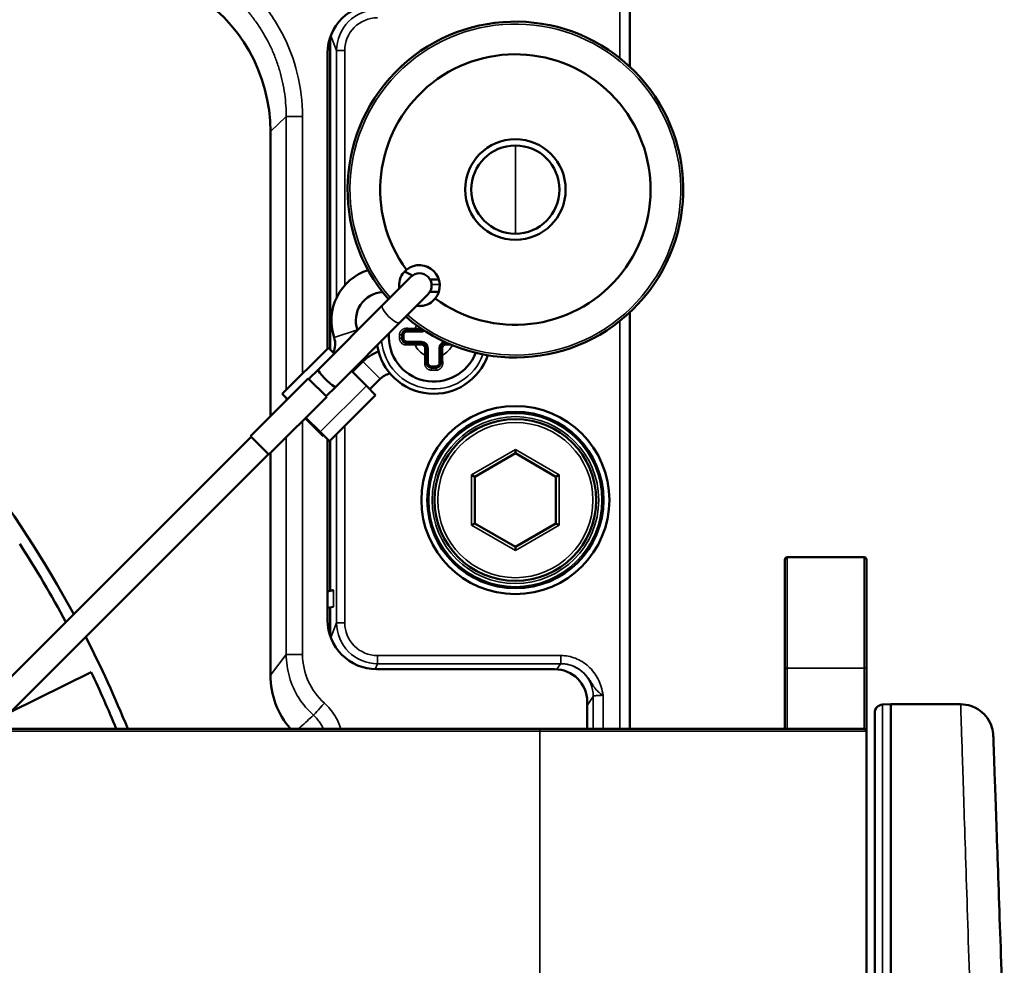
# Model space of a CAD drawing. Header units: millimetres. Extents: x 50 to 3176, y 50 to 2109.
# Tile 679 of 817: x 2519 to 2580, y 1074 to 1132. Entities that reach past the tile are written whole.
import ezdxf

# ---------------------------------------------------------------- set-up
doc = ezdxf.new("R2010")
doc.units = ezdxf.units.MM
doc.header["$LTSCALE"] = 10
for name, color, linetype, lineweight in [('Dimension (ISO)', 7, 'Continuous', 25), ('Visible (ISO)', 7, 'Continuous', 50), ('Visible Narrow (ISO)', 7, 'Continuous', 35)]:
    doc.layers.add(name, color=color, linetype=linetype, lineweight=lineweight)
doc.styles.add('Note Text (ANSI)', font='tahoma.ttf')
doc.dimstyles.new('Default (ISO)', dxfattribs={"dimscale": 10, "dimtxt": 1, "dimasz": 2.5, "dimexe": 3.175, "dimexo": 0, "dimgap": 0.762, "dimtad": 1, "dimrnd": 1e-08, "dimzin": 0, "dimdsep": 46, "dimtxsty": 'Note Text (ANSI)', "dimcen": 0.09, "dimdle": 10, "dimclrd": 1, "dimclre": 1, "dimclrt": 1, "dimazin": 0, "dimtfac": 3.5052, "dimtmove": 0, "dimatfit": 3, "dimfxl": 1, "dimtolj": 1, "dimtzin": 0, "dimlwd": -1, "dimlwe": -1, "dimarcsym": 0})

# ---------------------------------------------------------------- blocks, each defined once
blk = doc.blocks.new('*D13')
at = {"layer": 'Defpoints', "color": 0, "transparency": 16777216}
for p in [(2370.247, 1067.721), (2363.375, 1056.686)]:
    blk.add_point(p, dxfattribs=at)
at = {"layer": 'Dimension (ISO)', "color": 1, "transparency": 16777216}
for p, q in [((2383.462, 1088.942), (2521.218, 1310.149)), ((2363.375, 1056.686), (2370.247, 1067.721)), ((2350.159, 1035.464), (2336.944, 1014.243))]:
    blk.add_line(p, q, dxfattribs=at)
for points in [[(2379.925, 1091.145), (2386.999, 1086.74), (2370.247, 1067.721)], [(2346.622, 1037.667), (2353.696, 1033.262), (2363.375, 1056.686)]]:
    blk.add_solid(points, dxfattribs=at)
at = {"layer": 'Dimension (ISO)', "color": 1, "transparency": 16777216, "insert": (2422.55, 1190.872), "char_height": 10, "attachment_point": 1, "rotation": 58.08753, "style": 'Note Text (ANSI)'}
blk.add_mtext('\\A1;∅13.00 mm [∅0.512 in]', dxfattribs=at)

msp = doc.modelspace()

# ---------------------------------------------------------------- linework, layer by layer
at = {"layer": 'Visible (ISO)'}
for p, q in [((2556.8108, 1142.2033), (2556.8108, 1128.727)), ((2538.4716, 1130.5222), (2538.4716, 1111.4136)), ((2538.3108, 1111.4713), (2538.3108, 1129.5533)), ((2534.8108, 1124.7523), (2534.8108, 1107.3349)), ((2543.4044, 1115.8578), (2541.6749, 1114.1283)), ((2542.7356, 1113.0677), (2544.465, 1114.7971)), ((2537.7475, 1110.2009), (2541.6749, 1114.1283)), ((2556.8108, 1113.68), (2556.8108, 1088.2033)), ((2538.8082, 1109.1403), (2542.7356, 1113.0677)), ((2543.6651, 1112.6035), (2543.1708, 1112.6035)), ((2544.0708, 1112.6035), (2543.6651, 1112.6035)), ((2542.8708, 1112.2035), (2542.8708, 1112.3035)), ((2542.8708, 1112.1035), (2542.8708, 1112.2035)), ((2543.1708, 1111.8035), (2543.6651, 1111.8035)), ((2543.6651, 1111.8035), (2544.0708, 1111.8035)), ((2545.5508, 1111.8035), (2545.6582, 1111.8035)), ((2535.5339, 1108.6944), (2538.3623, 1111.5228)), ((2538.3623, 1111.5228), (2538.7159, 1111.1693)), ((2544.3708, 1111.5035), (2544.3708, 1111.0762)), ((2545.2508, 1111.0762), (2545.2508, 1111.5035)), ((2540.4672, 1110.672), (2539.8402, 1110.045)), ((2544.3708, 1111.0762), (2544.3708, 1110.6035)), ((2545.2508, 1110.6035), (2545.2508, 1111.0762)), ((2537.1602, 1109.6136), (2537.7475, 1110.2009)), ((2539.7765, 1110.1086), (2540.6887, 1109.1964)), ((2544.9508, 1110.3035), (2544.6708, 1110.3035)), ((2533.5893, 1106.1135), (2537.1249, 1109.649)), ((2537.1249, 1109.649), (2538.2562, 1108.5176)), ((2541.5278, 1109.6113), (2540.9008, 1108.9843)), ((2538.2209, 1108.553), (2538.8082, 1109.1403)), ((2540.6887, 1109.1964), (2541.2544, 1108.6308)), ((2538.2562, 1108.5176), (2534.7207, 1104.9821)), ((2535.8521, 1108.3762), (2535.5339, 1108.6944)), ((2541.2544, 1108.6308), (2538.426, 1105.8023)), ((2537.0117, 1107.2165), (2536.9764, 1107.1812)), ((2538.037, 1106.1205), (2536.9764, 1107.1812)), ((2537.8603, 1106.368), (2536.9835, 1107.2448)), ((2538.426, 1105.8023), (2537.8603, 1106.368)), ((2515.7499, 1088.2033), (2533.6247, 1106.0781)), ((2534.7207, 1104.9821), (2533.5893, 1106.1135)), ((2538.0724, 1106.1559), (2538.037, 1106.1205)), ((2538.3108, 1094.853), (2538.3108, 1105.9175)), ((2538.4716, 1105.8479), (2538.4716, 1096.6517)), ((2549.8108, 1105.2944), (2549.8108, 1105.0635)), ((2517.8712, 1088.2033), (2534.6854, 1105.0174)), ((2534.8108, 1105.0721), (2534.8108, 1091.4842)), ((2549.8108, 1105.0635), (2547.3339, 1103.6335)), ((2552.2876, 1103.6335), (2549.8108, 1105.0635)), ((2547.1339, 1103.749), (2547.3339, 1103.6335)), ((2547.3339, 1103.6335), (2547.3339, 1100.7735)), ((2552.4876, 1103.749), (2552.2876, 1103.6335)), ((2552.2876, 1100.7735), (2552.2876, 1103.6335)), ((2547.1339, 1100.658), (2547.3339, 1100.7735)), ((2547.3339, 1100.7735), (2549.8108, 1099.3435)), ((2549.8108, 1099.3435), (2552.2876, 1100.7735)), ((2552.4876, 1100.658), (2552.2876, 1100.7735)), ((2549.8108, 1099.1126), (2549.8108, 1099.3435)), ((2566.3108, 1091.798), (2566.3108, 1098.5533)), ((2566.4608, 1098.7033), (2571.1608, 1098.7033)), ((2571.3108, 1098.5533), (2571.3108, 1091.798)), ((2538.6676, 1096.6862), (2538.6371, 1096.6808)), ((2538.6676, 1095.6708), (2538.3108, 1095.6079)), ((2538.4716, 1095.6362), (2538.4716, 1093.884)), ((2523.8362, 1091.6758), (2518.9188, 1089.2508)), ((2552.2108, 1091.8533), (2541.3103, 1091.8533)), ((2566.3108, 1091.798), (2566.3108, 1088.2033)), ((2571.3108, 1088.0533), (2571.3108, 1091.798)), ((2537.1974, 1090.9808), (2537.1974, 1090.9809)), ((2554.2108, 1089.853), (2554.2108, 1088.2033)), ((2572.2933, 1089.6852), (2572.8108, 1089.7033)), ((2572.8108, 1034.7033), (2572.8108, 1089.7033)), ((2572.8108, 1089.7033), (2577.0758, 1089.7033)), ((2571.8108, 1035.221), (2571.8108, 1089.1855)), ((2182.3108, 1088.2033), (2551.3108, 1088.2033)), ((2551.3108, 1088.2033), (2571.1608, 1088.2033)), ((2571.3108, 1088.0533), (2571.3108, 1036.3533))]:
    msp.add_line(p, q, dxfattribs=at)
for centre, radius in [((2549.8108, 1121.2035), 3.0787), ((2549.8108, 1102.2035), 5.7547), ((2549.8108, 1102.2035), 5.3986), ((2549.8108, 1102.2035), 4.95)]:
    msp.add_circle(centre, radius, dxfattribs=at)
for centre, radius, start, end in [((2549.8108, 1121.2035), 10.2764, 229.185342, 220.814658), ((2549.8108, 1121.2035), 8.277, 233.640837, 216.359163), ((2461.8108, 1062.2033), 69.3237, 28.442289, 65.254072), ((2549.8108, 1121.2035), 2.6991, 90, 270), ((2549.8108, 1121.2035), 2.6991, 270, 90), ((2541.7918, 1113.1845), 3.25, 107.911072, 198.6122), ((2541.7918, 1113.1845), 3.25, 58.121888, 67.612803), ((2543.9347, 1115.3275), 1.25, 320.828723, 129.171277), ((2543.9347, 1115.3275), 0.75, 315, 135), ((2544.8108, 1112.2035), 3.5, 84.744746, 93.654307), ((2541.7918, 1113.1845), 1.75, 93.948489, 198.6122), ((2544.8108, 1112.2035), 2.75, 83.505998, 94.832103), ((2537.5271, 1111.7483), 2.75, 17.964308, 18.6122), ((2544.8108, 1112.2035), 2.75, 175.905407, 339.025264), ((2544.0708, 1112.9035), 0.3, 270, 287.953292), ((2537.5271, 1111.7483), 1.25, 335.175881, 18.6122), ((2544.0708, 1111.5035), 0.3, 0, 90), ((2545.5508, 1111.5035), 0.3, 90, 180), ((2542.4117, 1108.7274), 2.75, 110.90712, 135), ((2544.8108, 1112.2035), 3.5, 188.57028, 341.05177), ((2544.8108, 1112.2035), 2, 258.37228, 258.37909), ((2542.4117, 1108.7274), 1.25, 102.758792, 135), ((2461.8108, 1062.2033), 68.6715, 28.280446, 32.915625), ((2566.4608, 1098.5533), 0.15, 90, 180), ((2571.1608, 1098.5533), 0.15, 0, 90), ((2461.8108, 1062.2033), 69.3237, 22.027534, 27.144431), ((2461.8108, 1062.2033), 68.6715, 22.247853, 25.415625), ((2572.3108, 1089.1855), 0.5, 92, 180), ((2571.1608, 1088.0533), 0.15, 0, 90)]:
    msp.add_arc(centre, radius, start, end, dxfattribs=at)
for centre, major_axis, ratio, start_param, end_param in [((2524.8073, 1124.7478), (7.2839, 6.8602), 0.9993537, 5.5278569, 6.5591564), ((2541.3111, 1129.5533), (-3.0003, 0), 0.9998963, 4.712389, 6.2831853), ((2522.1883, 1120.5808), (10.6195, 10.6195), 0.9987828, 5.9550009, 5.9550735), ((2538.2779, 1109.6706), (-0.5303, 0.5303), 0.1526109, 0, 3.1415927), ((2541.3111, 1094.8537), (-1.9096, -2.3147), 0.9997441, 5.4022988, 6.9728438), ((2539.8125, 1091.4893), (-3.0261, -3.987), 0.9990633, 5.3623652, 6.0776544), ((2552.2108, 1089.853), (0, 2.0003), 0.9998477, 4.712389, 6.2831853)]:
    msp.add_ellipse(centre, major_axis=major_axis, ratio=ratio, start_param=start_param, end_param=end_param, dxfattribs=at)
for points, knots in [([(2542.6977, 1115.1507), (2542.6846, 1115.2423), (2542.6816, 1115.3339), (2542.7014, 1115.5959), (2542.7539, 1115.7761), (2542.9205, 1116.0755), (2543.0266, 1116.1995), (2543.1452, 1116.2965)], [0.63382212, 0.63382212, 0.63382212, 0.63382212, 0.66069161, 0.66069161, 0.71395859, 0.71395859, 0.76089587, 0.76089587, 0.76089587, 0.76089587]), ([(2544.9038, 1114.5379), (2544.8067, 1114.4193), (2544.6828, 1114.3132), (2544.3833, 1114.1466), (2544.2031, 1114.0942), (2543.9412, 1114.0744), (2543.8495, 1114.0774), (2543.758, 1114.0904)], [0.35163124, 0.35163124, 0.35163124, 0.35163124, 0.39856852, 0.39856852, 0.45183549, 0.45183549, 0.47870499, 0.47870499, 0.47870499, 0.47870499]), ([(2543.1708, 1112.6035), (2543.1541, 1112.6035), (2543.1376, 1112.6021), (2543.1099, 1112.5975), (2543.0986, 1112.5949), (2543.0771, 1112.5887), (2543.067, 1112.5852), (2543.0416, 1112.5748), (2543.0266, 1112.5671), (2543.0078, 1112.5555), (2543.0033, 1112.5525), (2542.986, 1112.5404), (2542.974, 1112.5305), (2542.9586, 1112.5157), (2542.9546, 1112.5116), (2542.9505, 1112.5072), (2542.9503, 1112.507), (2542.9388, 1112.4945), (2542.9285, 1112.4812), (2542.9172, 1112.4639), (2542.9151, 1112.4606), (2542.9104, 1112.4526), (2542.9078, 1112.448), (2542.9002, 1112.4335), (2542.8955, 1112.4234), (2542.8902, 1112.4099), (2542.889, 1112.4066), (2542.8842, 1112.393), (2542.8812, 1112.3826), (2542.8768, 1112.3639), (2542.8752, 1112.3556), (2542.8724, 1112.3365), (2542.8714, 1112.3258), (2542.8708, 1112.3113), (2542.8708, 1112.3074), (2542.8708, 1112.3035)], [0, 0, 0, 0, 0.0969618, 0.0969618, 0.16666667, 0.16666667, 0.23110821, 0.23110821, 0.33333333, 0.33333333, 0.36676541, 0.36676541, 0.46344494, 0.46344494, 0.5, 0.5, 0.50124004, 0.50124004, 0.60754809, 0.60754809, 0.63286464, 0.63286464, 0.66666667, 0.66666667, 0.73845352, 0.73845352, 0.76111956, 0.76111956, 0.83333333, 0.83333333, 0.8921766, 0.8921766, 0.97062357, 0.97062357, 0.99999841, 0.99999841, 0.99999841, 0.99999841]), ([(2542.8708, 1112.1035), (2542.8708, 1112.0928), (2542.8713, 1112.0819), (2542.8728, 1112.0688), (2542.873, 1112.0668), (2542.8746, 1112.0547), (2542.8764, 1112.0447), (2542.8809, 1112.0259), (2542.8833, 1112.0172), (2542.8897, 1111.998), (2542.8939, 1111.9875), (2542.9008, 1111.9727), (2542.903, 1111.9682), (2542.907, 1111.9606), (2542.9087, 1111.9575), (2542.9186, 1111.9402), (2542.9279, 1111.9267), (2542.941, 1111.9106), (2542.9438, 1111.9073), (2542.9477, 1111.9028), (2542.9489, 1111.9015), (2542.9606, 1111.8888), (2542.9721, 1111.8782), (2542.9877, 1111.8658), (2542.991, 1111.8633), (2542.9999, 1111.8568), (2543.0057, 1111.8529), (2543.0244, 1111.8412), (2543.038, 1111.8341), (2543.0633, 1111.8232), (2543.0747, 1111.819), (2543.0962, 1111.8127), (2543.1061, 1111.8104), (2543.1316, 1111.8057), (2543.1474, 1111.804), (2543.1659, 1111.8035), (2543.1683, 1111.8035), (2543.1708, 1111.8035)], [0, 0, 0, 0, 0.0802283, 0.0802283, 0.09493152, 0.09493152, 0.16666667, 0.16666667, 0.22706983, 0.22706983, 0.30080222, 0.30080222, 0.33333333, 0.33333333, 0.35623283, 0.35623283, 0.4617917, 0.4617917, 0.48871995, 0.48871995, 0.5, 0.5, 0.59813712, 0.59813712, 0.62396851, 0.62396851, 0.66666667, 0.66666667, 0.76001583, 0.76001583, 0.83333333, 0.83333333, 0.89378534, 0.89378534, 0.98616672, 0.98616672, 1, 1, 1, 1]), ([(2544.6708, 1110.3035), (2544.6563, 1110.3035), (2544.6418, 1110.3046), (2544.6131, 1110.3087), (2544.5989, 1110.3119), (2544.5735, 1110.3195), (2544.5622, 1110.3236), (2544.535, 1110.3354), (2544.5195, 1110.3439), (2544.4901, 1110.3633), (2544.4763, 1110.3744), (2544.4605, 1110.3895), (2544.4573, 1110.3926), (2544.439, 1110.4117), (2544.4257, 1110.4291), (2544.4058, 1110.4618), (2544.3984, 1110.4766), (2544.3833, 1110.5143), (2544.3771, 1110.5378), (2544.3717, 1110.5756), (2544.3708, 1110.5895), (2544.3708, 1110.6035)], [0.00000351, 0.00000351, 0.00000351, 0.00000351, 0.08809174, 0.08809174, 0.17635221, 0.17635221, 0.25, 0.25, 0.35974808, 0.35974808, 0.47154081, 0.47154081, 0.5, 0.5, 0.64161261, 0.64161261, 0.75, 0.75, 0.90873527, 0.90873527, 1, 1, 1, 1]), ([(2545.2508, 1110.6035), (2545.2508, 1110.5797), (2545.2479, 1110.556), (2545.239, 1110.519), (2545.2346, 1110.5053), (2545.2206, 1110.4704), (2545.2095, 1110.4498), (2545.1874, 1110.4184), (2545.1778, 1110.4068), (2545.1552, 1110.3833), (2545.142, 1110.3717), (2545.1137, 1110.351), (2545.0987, 1110.3419), (2545.0787, 1110.3321), (2545.0745, 1110.3302), (2545.0571, 1110.3226), (2545.0434, 1110.3178), (2545.0155, 1110.3102), (2545.0012, 1110.3074), (2544.9748, 1110.3042), (2544.9628, 1110.3035), (2544.9508, 1110.3035)], [0, 0, 0, 0, 0.1555185, 0.1555185, 0.25, 0.25, 0.40247785, 0.40247785, 0.5, 0.5, 0.61170515, 0.61170515, 0.72140587, 0.72140587, 0.75, 0.75, 0.83854395, 0.83854395, 0.92699187, 0.92699187, 0.99999646, 0.99999646, 0.99999646, 0.99999646]), ([(2577.0758, 1089.7033), (2577.2867, 1089.7033), (2577.5001, 1089.6691), (2577.9025, 1089.5369), (2578.0957, 1089.4359), (2578.4384, 1089.1827), (2578.591, 1089.0255), (2578.8342, 1088.6779), (2578.9293, 1088.484), (2579.0397, 1088.1179), (2579.0685, 1087.9457), (2579.0746, 1087.7742)], [0, 0, 0, 0, 0.06326578, 0.06326578, 0.12705282, 0.12705282, 0.19109539, 0.19109539, 0.25431828, 0.25431828, 0.30581413, 0.30581413, 0.30581413, 0.30581413]), ([(2579.749, 1068.4603), (2579.6536, 1071.1937), (2579.4707, 1076.4305), (2579.2502, 1082.7455), (2579.1075, 1086.8321), (2579.0746, 1087.7742), (2579.0746, 1087.7742)], [0, 0, 0, 0, 0.2499999, 0.5, 0.75, 1, 1, 1, 1])]:
    msp.add_open_spline(points, degree=3, knots=knots, dxfattribs=at)
msp.add_open_spline([(2538.6371, 1096.6808), (2538.5281, 1096.6616), (2538.4191, 1096.6424), (2538.3108, 1096.6233)], degree=3, dxfattribs=at)
at = {"layer": 'Visible Narrow (ISO)'}
for p, q in [((2556.2108, 1129.2436), (2556.2108, 1142.2033)), ((2538.5039, 1130.6121), (2538.8622, 1129.716)), ((2539.3622, 1129.7161), (2538.8622, 1129.7161)), ((2538.8622, 1114.5917), (2538.8622, 1129.7161)), ((2539.3622, 1129.7161), (2539.3622, 1115.3432)), ((2534.8105, 1124.7523), (2535.7802, 1125.6663)), ((2535.7802, 1108.9407), (2535.7802, 1125.6661)), ((2535.7803, 1125.6665), (2536.78, 1125.6665)), ((2536.78, 1125.6665), (2536.78, 1109.9405)), ((2549.8108, 1118.5044), (2549.8108, 1123.9026)), ((2556.2108, 1088.2033), (2556.2108, 1113.1634)), ((2540.1333, 1112.626), (2538.7118, 1112.1473)), ((2543.1708, 1112.6035), (2543.1708, 1112.5035)), ((2544.0708, 1112.5035), (2543.1708, 1112.5035)), ((2543.6651, 1112.7035), (2544.0355, 1112.7035)), ((2543.6651, 1112.6035), (2543.6651, 1112.7035)), ((2544.0708, 1112.6797), (2544.0708, 1112.6035)), ((2544.0708, 1112.5035), (2544.0708, 1112.6035)), ((2542.9708, 1112.3035), (2542.8708, 1112.3035)), ((2542.8708, 1112.1035), (2542.9708, 1112.1035)), ((2542.9708, 1112.3035), (2542.9708, 1112.1035)), ((2543.1708, 1111.9035), (2544.0708, 1111.9035)), ((2543.1708, 1111.9035), (2543.1708, 1111.8035)), ((2543.6651, 1111.7035), (2543.6651, 1111.8035)), ((2544.0708, 1111.8035), (2544.0708, 1111.9035)), ((2544.0708, 1111.8035), (2544.0708, 1111.7035)), ((2545.5508, 1111.8517), (2545.5508, 1111.8035)), ((2545.5508, 1111.7035), (2545.5508, 1111.8035)), ((2544.0708, 1111.7035), (2543.6651, 1111.7035)), ((2544.2708, 1111.0762), (2544.2708, 1111.5035)), ((2544.2708, 1111.5035), (2544.3708, 1111.5035)), ((2544.4708, 1111.5035), (2544.3708, 1111.5035)), ((2544.4708, 1111.5035), (2544.4708, 1110.6035)), ((2545.1508, 1110.6035), (2545.1508, 1111.5035)), ((2545.2508, 1111.5035), (2545.1508, 1111.5035)), ((2545.2508, 1111.5035), (2545.3508, 1111.5035)), ((2545.3508, 1111.5035), (2545.3508, 1111.0762)), ((2545.8924, 1111.7035), (2545.5508, 1111.7035)), ((2540.4672, 1110.672), (2541.5278, 1109.6113)), ((2544.3708, 1111.0762), (2544.2708, 1111.0762)), ((2544.3708, 1110.6035), (2544.4708, 1110.6035)), ((2545.1508, 1110.6035), (2545.2508, 1110.6035)), ((2545.3508, 1111.0762), (2545.2508, 1111.0762)), ((2544.6708, 1110.4035), (2544.9508, 1110.4035)), ((2544.6708, 1110.4035), (2544.6708, 1110.3035)), ((2544.9508, 1110.3035), (2544.9508, 1110.4035)), ((2537.8603, 1106.368), (2540.6887, 1109.1964)), ((2535.7802, 1108.3043), (2535.7802, 1108.4481)), ((2536.78, 1107.0414), (2536.78, 1092.7604)), ((2539.3622, 1106.7386), (2539.3622, 1094.6905)), ((2535.7802, 1092.7603), (2535.7802, 1106.0416)), ((2538.8622, 1094.6905), (2538.8622, 1106.2386)), ((2549.8108, 1105.2944), (2547.1339, 1103.749)), ((2552.4876, 1103.749), (2549.8108, 1105.2944)), ((2547.1339, 1100.658), (2547.1339, 1103.749)), ((2552.4876, 1103.749), (2552.4876, 1100.658)), ((2547.1339, 1100.658), (2549.8108, 1099.1126)), ((2549.8108, 1099.1126), (2552.4876, 1100.658)), ((2566.4608, 1091.9201), (2566.4608, 1098.7033)), ((2571.1608, 1098.7033), (2571.1608, 1091.9201)), ((2538.6718, 1096.4841), (2538.6371, 1096.6808)), ((2538.8622, 1094.6905), (2538.5038, 1093.7942)), ((2538.8622, 1094.6905), (2539.3622, 1094.6905)), ((2535.7802, 1092.7603), (2534.8105, 1091.4834)), ((2535.7803, 1092.7602), (2536.78, 1092.7602)), ((2541.3618, 1092.6903), (2552.5882, 1092.6904)), ((2541.3618, 1092.6903), (2541.3618, 1092.1905)), ((2552.5882, 1092.1905), (2552.5882, 1092.6904)), ((2541.2273, 1091.8544), (2541.3617, 1092.1905)), ((2552.5882, 1092.1905), (2541.3618, 1092.1905)), ((2552.5833, 1092.1874), (2552.357, 1091.8479)), ((2571.1608, 1091.9201), (2566.4608, 1091.9201)), ((2566.4608, 1091.9201), (2566.4608, 1088.2033)), ((2571.1608, 1088.2033), (2571.1608, 1091.9201)), ((2554.2108, 1089.6296), (2554.583, 1090.1881)), ((2554.583, 1088.2033), (2554.583, 1090.1881)), ((2555.1829, 1090.255), (2555.1829, 1088.2033)), ((2572.2933, 1034.7214), (2572.2933, 1089.6852)), ((2551.3108, 1088.0533), (2182.3108, 1088.0533)), ((2551.3108, 1088.2033), (2551.3108, 1088.0533)), ((2551.3108, 1088.0533), (2571.3108, 1088.0533)), ((2551.3108, 1036.3533), (2551.3108, 1088.0533))]:
    msp.add_line(p, q, dxfattribs=at)
for radius in [5.3034, 5.1035, 4.75]:
    msp.add_circle((2549.8108, 1102.2035), radius, dxfattribs=at)
for centre, radius, start, end in [((2541.362, 1129.7165), 1.9997, 90.013773, 180.012433), ((2549.8108, 1121.2035), 10.1282, 229.246691, 220.753309), ((2461.8108, 1062.2033), 69.3237, 28.442288, 65.254073), ((2544.8108, 1112.2035), 3.2, 83.3105, 92.3222), ((2543.1708, 1112.3035), 0.2, 90, 180), ((2544.8108, 1112.2035), 1.25, 146.580466, 156.421769), ((2544.0708, 1112.9035), 0.4, 270, 298.804229), ((2544.8108, 1112.2035), 3.2, 184.495447, 340.23488), ((2543.1708, 1112.1035), 0.2, 180, 270), ((2544.0708, 1111.5035), 0.4, 0, 90), ((2545.5508, 1111.5035), 0.4, 103.004624, 180), ((2544.8108, 1112.2035), 1.25, 203.578243, 244.405334), ((2544.0708, 1111.5035), 0.2, 0.000017, 89.999993), ((2545.5508, 1111.5035), 0.2, 90.000007, 179.999983), ((2544.8108, 1112.2035), 1.25, 295.594698, 335.310325), ((2544.6708, 1110.6035), 0.2, 180, 270), ((2544.9508, 1110.6035), 0.2, 270, 0), ((2541.362, 1094.6901), 1.9997, 179.987211, 269.994105), ((2461.8108, 1062.2033), 69.3237, 22.027534, 27.144431), ((2540.7786, 1092.7595), 3.9986, 179.988149, 228.203178)]:
    msp.add_arc(centre, radius, start, end, dxfattribs=at)
for centre, major_axis, ratio, start_param, end_param in [((2541.362, 1129.7165), (2.3242, 0.9203), 0.999921, 1.1939042, 2.7647287), ((2542.2053, 1113.598), (0.5303, -0.5303), 0.298275, 3.1415927, 6.2831853), ((2543.1708, 1112.7035), (0, -0.1), 0.3188792, 4.6154012, 6.2831762), ((2542.7708, 1112.3035), (-0.1, 0), 0.0335857, 4.7123896, 5.3132028), ((2542.7708, 1112.1035), (0.1, 0), 0.0335671, 4.1115741, 4.7123863), ((2542.7708, 1112.3035), (0.1, 0), 0.0335857, 6.283185, 7.8539822), ((2542.7708, 1112.1035), (0.1, 0), 0.0335671, 4.7123863, 6.2831852), ((2543.1708, 1111.7035), (0, 0.1), 0.3188814, 0.0000014, 1.6677572), ((2544.2708, 1110.6035), (0.1, 0), 0.2983379, 4.6119873, 6.2831455), ((2545.3508, 1110.6035), (-0.1, 0), 0.2983365, 0.0000324, 1.6711719), ((2544.6708, 1110.2035), (0, 0.1), 0.0445716, 6.2831776, 7.8539829), ((2544.6708, 1110.2035), (0, 0.1), 0.0445716, 1.5707976, 2.1387022), ((2544.8108, 1109.95), (3.0882, 0), 0.0647296, 1.5242134, 1.6173793), ((2544.9508, 1110.2035), (0, 0.1), 0.0445711, 4.7123877, 6.2831938), ((2544.9508, 1110.2035), (0, 0.1), 0.0445711, 4.1444826, 4.7123877), ((2538.6676, 1096.1785), (0, 0.5077), 0.0103132, 5.3583204, 6.2849736), ((2541.362, 1094.6902), (-2.32, 0.9307), 0.9999841, 0.381402, 1.9522113), ((2552.5833, 1090.1881), (-1.6642, 1.1093), 0.9995052, 3.7297651, 5.3001046), ((2566.4608, 1091.798), (-0.15, 0), 0.8141593, 4.712389, 6.2831853), ((2571.1608, 1091.798), (0.15, 0), 0.8141593, 0, 1.5707963), ((2538.1135, 1089.7786), (-0.6665, -0.7455), 0.0000951, 0.0427754, 1.5707701)]:
    msp.add_ellipse(centre, major_axis=major_axis, ratio=ratio, start_param=start_param, end_param=end_param, dxfattribs=at)
for points, knots in [([(2536.78, 1125.6665), (2536.7799, 1126.5714), (2536.5637, 1128.3224), (2535.6121, 1130.8396), (2534.076, 1133.0491), (2532.7551, 1134.2191), (2532.0092, 1134.7313)], [0.00000807, 0.00000807, 0.00000807, 0.00000807, 0.25, 0.5, 0.75, 1, 1, 1, 1]), ([(2531.4434, 1133.9074), (2531.6432, 1133.7706), (2531.8379, 1133.6262), (2532.2163, 1133.3237), (2532.4, 1133.1655), (2532.7555, 1132.8362), (2532.9273, 1132.6651), (2533.2579, 1132.3107), (2533.4168, 1132.1275), (2533.7208, 1131.7501), (2533.866, 1131.5558), (2534.1418, 1131.1573), (2534.2724, 1130.953), (2534.4771, 1130.6057), (2534.5554, 1130.4652), (2534.7431, 1130.1083), (2534.8482, 1129.8896), (2535.0422, 1129.4451), (2535.1311, 1129.2194), (2535.2923, 1128.7619), (2535.3645, 1128.5303), (2535.492, 1128.0623), (2535.5473, 1127.8259), (2535.6404, 1127.3499), (2535.6783, 1127.1102), (2535.7365, 1126.6287), (2535.7569, 1126.3868), (2535.776, 1125.9853), (2535.7798, 1125.8258), (2535.7799, 1125.6662)], [0.00000418, 0.00000418, 0.00000418, 0.00000418, 0.07507698, 0.07507698, 0.15012459, 0.15012459, 0.22515214, 0.22515214, 0.30017283, 0.30017283, 0.37518695, 0.37518695, 0.45021304, 0.45021304, 0.5, 0.5, 0.57507702, 0.57507702, 0.65014694, 0.65014694, 0.7252169, 0.7252169, 0.80031029, 0.80031029, 0.87541414, 0.87541414, 0.95055614, 0.95055614, 0.99999555, 0.99999555, 0.99999555, 0.99999555]), ([(2544.4294, 1114.1795), (2544.4433, 1114.1898), (2544.4574, 1114.1989), (2544.4827, 1114.2129), (2544.4936, 1114.2183), (2544.5191, 1114.2293), (2544.534, 1114.2348), (2544.5497, 1114.2396), (2544.5506, 1114.2399), (2544.5514, 1114.2402)], [0.57297239, 0.57297239, 0.57297239, 0.57297239, 0.65505803, 0.65505803, 0.71428571, 0.71428571, 0.78851726, 0.78851726, 0.79281415, 0.79281415, 0.79281415, 0.79281415]), ([(2542.7142, 1112.3063), (2542.7139, 1112.322), (2542.7147, 1112.3381), (2542.7181, 1112.3648), (2542.7198, 1112.3751), (2542.725, 1112.3998), (2542.7289, 1112.4143), (2542.7382, 1112.4431), (2542.7435, 1112.4573), (2542.7562, 1112.486), (2542.7637, 1112.5003), (2542.7783, 1112.5242), (2542.785, 1112.5342), (2542.8022, 1112.5575), (2542.8131, 1112.5707), (2542.8338, 1112.5924), (2542.8429, 1112.6011), (2542.8647, 1112.62), (2542.8777, 1112.63), (2542.9043, 1112.6481), (2542.9178, 1112.6563), (2542.9325, 1112.6641), (2542.9334, 1112.6646), (2542.9497, 1112.6732), (2542.9654, 1112.6803), (2542.9966, 1112.692), (2543.0121, 1112.6967), (2543.0505, 1112.7058), (2543.0741, 1112.7094), (2543.1119, 1112.7124), (2543.1253, 1112.713), (2543.139, 1112.7132)], [0, 0, 0, 0, 0.0889055, 0.0889055, 0.1428571, 0.1428571, 0.2142857, 0.2142857, 0.2857143, 0.2857143, 0.3671741, 0.3671741, 0.4285714, 0.4285714, 0.5127172, 0.5127172, 0.5714286, 0.5714286, 0.6428571, 0.6428571, 0.7098064, 0.7098064, 0.7142857, 0.7142857, 0.7887951, 0.7887951, 0.8571429, 0.8571429, 0.9506907, 0.9506907, 1, 1, 1, 1]), ([(2543.139, 1112.7132), (2543.1938, 1112.712), (2543.3067, 1112.711), (2543.4823, 1112.7074), (2543.6039, 1112.7056), (2543.6651, 1112.7035)], [0, 0, 0, 0, 0.33333333, 0.66666667, 0.99999401, 0.99999401, 0.99999401, 0.99999401]), ([(2543.139, 1111.6938), (2543.1161, 1111.694), (2543.0939, 1111.6955), (2543.059, 1111.7001), (2543.0459, 1111.7025), (2543.0179, 1111.7087), (2543.0032, 1111.7129), (2542.9746, 1111.723), (2542.9605, 1111.7289), (2542.9449, 1111.7365), (2542.9432, 1111.7373), (2542.9285, 1111.7447), (2542.9156, 1111.7521), (2542.8902, 1111.7682), (2542.8778, 1111.777), (2542.8631, 1111.7887), (2542.8601, 1111.7912), (2542.8404, 1111.8077), (2542.8254, 1111.8228), (2542.805, 1111.8464), (2542.7985, 1111.8546), (2542.7821, 1111.8768), (2542.7729, 1111.8909), (2542.7587, 1111.9165), (2542.7531, 1111.9278), (2542.742, 1111.9536), (2542.7366, 1111.9683), (2542.7278, 1111.9969), (2542.7242, 1112.0108), (2542.7179, 1112.0414), (2542.7157, 1112.0577), (2542.7141, 1112.0827), (2542.714, 1112.0918), (2542.7142, 1112.1007)], [0, 0, 0, 0, 0.0871027, 0.0871027, 0.1428571, 0.1428571, 0.209959, 0.209959, 0.2776008, 0.2776008, 0.2857143, 0.2857143, 0.3485246, 0.3485246, 0.4119727, 0.4119727, 0.4285714, 0.4285714, 0.5226478, 0.5226478, 0.5714286, 0.5714286, 0.6531088, 0.6531088, 0.7142857, 0.7142857, 0.7876221, 0.7876221, 0.8571429, 0.8571429, 0.9466288, 0.9466288, 1, 1, 1, 1]), ([(2542.7142, 1112.3063), (2542.7143, 1112.2949), (2542.7143, 1112.2836), (2542.7143, 1112.2722), (2542.7143, 1112.2608), (2542.7143, 1112.2494), (2542.7143, 1112.238), (2542.7143, 1112.2265), (2542.7143, 1112.215), (2542.7143, 1112.2035)], [0.00004799, 0.00004799, 0.00004799, 0.00004799, 0.33333333, 0.33333333, 0.33333333, 0.66666667, 0.66666667, 0.66666667, 0.99997477, 0.99997477, 0.99997477, 0.99997477]), ([(2542.7143, 1112.2035), (2542.7143, 1112.192), (2542.7143, 1112.1805), (2542.7143, 1112.1691), (2542.7143, 1112.1576), (2542.7143, 1112.1462), (2542.7143, 1112.1348), (2542.7143, 1112.1234), (2542.7143, 1112.1121), (2542.7142, 1112.1007)], [0, 0, 0, 0, 0.33333333, 0.33333333, 0.33333333, 0.66666667, 0.66666667, 0.66666667, 0.99995218, 0.99995218, 0.99995218, 0.99995218]), ([(2543.6651, 1111.7035), (2543.6039, 1111.7014), (2543.4823, 1111.6996), (2543.3066, 1111.696), (2543.1938, 1111.695), (2543.139, 1111.6938)], [0.00000729, 0.00000729, 0.00000729, 0.00000729, 0.33333333, 0.66666667, 1, 1, 1, 1]), ([(2544.2607, 1110.5738), (2544.2615, 1110.6005), (2544.2619, 1110.6278), (2544.2623, 1110.6559), (2544.2627, 1110.6805), (2544.2629, 1110.7057), (2544.2633, 1110.7317), (2544.2635, 1110.7426), (2544.2637, 1110.7537), (2544.2639, 1110.765), (2544.2645, 1110.8014), (2544.2653, 1110.8389), (2544.2661, 1110.8763), (2544.2663, 1110.8857), (2544.2665, 1110.8951), (2544.2667, 1110.9045), (2544.2672, 1110.9318), (2544.2677, 1110.9589), (2544.2683, 1110.9858), (2544.269, 1111.0161), (2544.2698, 1111.0461), (2544.2708, 1111.0762)], [0, 0, 0, 0, 0.17797738, 0.17797738, 0.17797738, 0.33333333, 0.33333333, 0.33333333, 0.39905539, 0.39905539, 0.39905539, 0.61286331, 0.61286331, 0.61286331, 0.66666667, 0.66666667, 0.66666667, 0.82358431, 0.82358431, 0.82358431, 0.99999415, 0.99999415, 0.99999415, 0.99999415]), ([(2544.667, 1110.1497), (2544.6508, 1110.1494), (2544.6345, 1110.1502), (2544.6073, 1110.1537), (2544.5969, 1110.1555), (2544.5721, 1110.1608), (2544.5574, 1110.1648), (2544.5285, 1110.1742), (2544.5142, 1110.1797), (2544.4859, 1110.1923), (2544.4721, 1110.1996), (2544.4481, 1110.2142), (2544.4378, 1110.2212), (2544.4133, 1110.2395), (2544.3993, 1110.2513), (2544.3778, 1110.2725), (2544.3699, 1110.2809), (2544.3519, 1110.3018), (2544.3421, 1110.3148), (2544.3238, 1110.3421), (2544.3153, 1110.3564), (2544.2994, 1110.3869), (2544.2922, 1110.4031), (2544.2809, 1110.4342), (2544.2765, 1110.4491), (2544.2675, 1110.4876), (2544.264, 1110.5122), (2544.2613, 1110.5497), (2544.2608, 1110.5616), (2544.2607, 1110.5738)], [0, 0, 0, 0, 0.0891791, 0.0891791, 0.1428571, 0.1428571, 0.2142857, 0.2142857, 0.2857143, 0.2857143, 0.3647353, 0.3647353, 0.4285714, 0.4285714, 0.5178714, 0.5178714, 0.5714286, 0.5714286, 0.6428571, 0.6428571, 0.7142857, 0.7142857, 0.7914386, 0.7914386, 0.8571429, 0.8571429, 0.9554022, 0.9554022, 1, 1, 1, 1]), ([(2545.3608, 1110.5738), (2545.3606, 1110.5505), (2545.3591, 1110.5279), (2545.3544, 1110.4932), (2545.3522, 1110.4805), (2545.3458, 1110.4519), (2545.3413, 1110.4363), (2545.3304, 1110.406), (2545.3241, 1110.3912), (2545.31, 1110.3632), (2545.3025, 1110.35), (2545.286, 1110.3241), (2545.277, 1110.3115), (2545.2656, 1110.2973), (2545.2637, 1110.2949), (2545.2476, 1110.2758), (2545.2325, 1110.2607), (2545.2089, 1110.2404), (2545.201, 1110.2341), (2545.179, 1110.2178), (2545.1648, 1110.2086), (2545.1393, 1110.1943), (2545.1281, 1110.1889), (2545.1025, 1110.1777), (2545.0877, 1110.1723), (2545.0591, 1110.1634), (2545.0453, 1110.1599), (2545.0142, 1110.1534), (2544.9973, 1110.1512), (2544.972, 1110.1496), (2544.9632, 1110.1495), (2544.9546, 1110.1497)], [0, 0, 0, 0, 0.0889914, 0.0889914, 0.1428571, 0.1428571, 0.2142857, 0.2142857, 0.2857143, 0.2857143, 0.3501511, 0.3501511, 0.4153523, 0.4153523, 0.4285714, 0.4285714, 0.5237559, 0.5237559, 0.5714286, 0.5714286, 0.6537498, 0.6537498, 0.7142857, 0.7142857, 0.7882192, 0.7882192, 0.8571429, 0.8571429, 0.949131, 0.949131, 1, 1, 1, 1]), ([(2545.3508, 1111.0762), (2545.3518, 1111.0464), (2545.3526, 1111.0167), (2545.3532, 1110.987), (2545.3539, 1110.9581), (2545.3544, 1110.9292), (2545.355, 1110.9002), (2545.3551, 1110.8931), (2545.3552, 1110.886), (2545.3554, 1110.8789), (2545.3561, 1110.8417), (2545.3569, 1110.8046), (2545.3576, 1110.7688), (2545.3578, 1110.7547), (2545.3581, 1110.7409), (2545.3583, 1110.7273), (2545.3586, 1110.7044), (2545.3589, 1110.6822), (2545.3591, 1110.6607), (2545.3595, 1110.6346), (2545.3598, 1110.6095), (2545.3605, 1110.5852), (2545.3606, 1110.5814), (2545.3607, 1110.5776), (2545.3608, 1110.5738)], [0.00000678, 0.00000678, 0.00000678, 0.00000678, 0.16887827, 0.16887827, 0.16887827, 0.33333333, 0.33333333, 0.33333333, 0.37359842, 0.37359842, 0.37359842, 0.58425516, 0.58425516, 0.58425516, 0.66666667, 0.66666667, 0.66666667, 0.80563972, 0.80563972, 0.80563972, 0.97352088, 0.97352088, 0.97352088, 1, 1, 1, 1]), ([(2538.6718, 1096.4841), (2538.6722, 1096.4316), (2538.6725, 1096.3714), (2538.6728, 1096.2523), (2538.6729, 1096.186), (2538.6727, 1096.0456), (2538.6725, 1095.9819), (2538.6718, 1095.8747), (2538.6714, 1095.822), (2538.6703, 1095.7428), (2538.6698, 1095.7165), (2538.6687, 1095.6806), (2538.6682, 1095.6709), (2538.6676, 1095.6708)], [0, 0, 0, 0, 0.019561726, 0.019561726, 0.036897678, 0.036897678, 0.052018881, 0.052018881, 0.065180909, 0.065180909, 0.074782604, 0.074782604, 0.084349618, 0.084349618, 0.084349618, 0.084349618]), ([(2537.4478, 1089.0339), (2537.0993, 1089.3452), (2536.4911, 1090.0667), (2535.912, 1091.3585), (2535.7804, 1092.2929), (2535.7802, 1092.7603)], [0.00000967, 0.00000967, 0.00000967, 0.00000967, 0.33333333, 0.66666667, 0.99999333, 0.99999333, 0.99999333, 0.99999333]), ([(2552.5882, 1092.1905), (2552.6324, 1092.1905), (2552.6765, 1092.1891), (2552.7632, 1092.1834), (2552.8058, 1092.1792), (2552.891, 1092.1682), (2552.9335, 1092.1613), (2553.0165, 1092.1451), (2553.057, 1092.1359), (2553.1375, 1092.115), (2553.1773, 1092.1032), (2553.2476, 1092.0803), (2553.2786, 1092.0693), (2553.3363, 1092.0473), (2553.363, 1092.0365), (2553.4155, 1092.0138), (2553.4413, 1092.0021), (2553.4893, 1091.979), (2553.5117, 1091.9677), (2553.5581, 1091.9432), (2553.5821, 1091.93), (2553.6295, 1091.9025), (2553.653, 1091.8883), (2553.6993, 1091.8589), (2553.7222, 1091.8438), (2553.7652, 1091.8141), (2553.7853, 1091.7997), (2553.8306, 1091.766), (2553.856, 1091.7462), (2553.883, 1091.7242), (2553.8845, 1091.7229), (2553.9106, 1091.7014), (2553.9352, 1091.6803), (2553.9837, 1091.6366), (2554.0076, 1091.614), (2554.0547, 1091.5676), (2554.0778, 1091.5438), (2554.1216, 1091.4967), (2554.1422, 1091.4735), (2554.1841, 1091.4246), (2554.2052, 1091.399), (2554.2364, 1091.3594), (2554.2472, 1091.3454), (2554.2833, 1091.2978), (2554.3072, 1091.2647), (2554.348, 1091.2056), (2554.3655, 1091.1795), (2554.4036, 1091.121), (2554.4239, 1091.0889), (2554.4619, 1091.0278), (2554.4797, 1090.9987), (2554.5147, 1090.9416), (2554.532, 1090.9135), (2554.5582, 1090.8718), (2554.5671, 1090.8579), (2554.5916, 1090.8201), (2554.6073, 1090.7965), (2554.6386, 1090.7513), (2554.6542, 1090.7296), (2554.6858, 1090.6876), (2554.7017, 1090.6673), (2554.7342, 1090.6277), (2554.7507, 1090.6086), (2554.7831, 1090.5726), (2554.7989, 1090.5557), (2554.8199, 1090.5342), (2554.8248, 1090.5292), (2554.8486, 1090.5054), (2554.8677, 1090.487), (2554.9061, 1090.4518), (2554.9254, 1090.435), (2554.9639, 1090.403), (2554.9831, 1090.3877), (2555.0221, 1090.3584), (2555.0418, 1090.3443), (2555.0815, 1090.3171), (2555.1015, 1090.3041), (2555.1419, 1090.279), (2555.1623, 1090.2668), (2555.1829, 1090.255)], [0.00000002, 0.00000002, 0.00000002, 0.00000002, 0.02799102, 0.02799102, 0.05544063, 0.05544063, 0.08370233, 0.08370233, 0.11196403, 0.11196403, 0.14165638, 0.14165638, 0.16666667, 0.16666667, 0.19022555, 0.19022555, 0.21473136, 0.21473136, 0.23726408, 0.23726408, 0.26244723, 0.26244723, 0.28758661, 0.28758661, 0.31214911, 0.31214911, 0.33333333, 0.33333333, 0.35937155, 0.35937155, 0.36099274, 0.36099274, 0.38609276, 0.38609276, 0.41107423, 0.41107423, 0.43608928, 0.43608928, 0.45976715, 0.45976715, 0.48566385, 0.48566385, 0.5, 0.5, 0.53469794, 0.53469794, 0.56294299, 0.56294299, 0.59889342, 0.59889342, 0.63278004, 0.63278004, 0.66666667, 0.66666667, 0.68391196, 0.68391196, 0.71411107, 0.71411107, 0.74304865, 0.74304865, 0.77149451, 0.77149451, 0.79955493, 0.79955493, 0.8254498, 0.8254498, 0.83333333, 0.83333333, 0.86346354, 0.86346354, 0.89261425, 0.89261425, 0.92047809, 0.92047809, 0.94769634, 0.94769634, 0.97408053, 0.97408053, 1, 1, 1, 1]), ([(2554.583, 1090.1881), (2554.5836, 1090.1915), (2554.5864, 1090.195), (2554.5916, 1090.1984), (2554.5963, 1090.2015), (2554.6028, 1090.2045), (2554.6112, 1090.2075), (2554.619, 1090.2103), (2554.6283, 1090.213), (2554.6392, 1090.2156), (2554.6495, 1090.2182), (2554.6613, 1090.2206), (2554.6743, 1090.223), (2554.6873, 1090.2253), (2554.7017, 1090.2276), (2554.7172, 1090.2298), (2554.7313, 1090.2317), (2554.7464, 1090.2336), (2554.7623, 1090.2354), (2554.765, 1090.2357), (2554.7676, 1090.236), (2554.7703, 1090.2363), (2554.7914, 1090.2385), (2554.814, 1090.2406), (2554.8379, 1090.2425), (2554.8637, 1090.2446), (2554.8911, 1090.2465), (2554.9196, 1090.248), (2554.947, 1090.2496), (2554.9754, 1090.2508), (2555.0046, 1090.2519), (2555.031, 1090.2528), (2555.0579, 1090.2535), (2555.0852, 1090.2541), (2555.1102, 1090.2545), (2555.1355, 1090.2548), (2555.1609, 1090.2549), (2555.1682, 1090.255), (2555.1756, 1090.255), (2555.1829, 1090.255)], [0, 0, 0, 0, 0.0981387, 0.0981387, 0.0981387, 0.1871641, 0.1871641, 0.1871641, 0.2695542, 0.2695542, 0.2695542, 0.348522, 0.348522, 0.348522, 0.4278661, 0.4278661, 0.4278661, 0.5, 0.5, 0.5, 0.5119495, 0.5119495, 0.5119495, 0.6058011, 0.6058011, 0.6058011, 0.7077042, 0.7077042, 0.7077042, 0.8058412, 0.8058412, 0.8058412, 0.8947183, 0.8947183, 0.8947183, 0.9763282, 0.9763282, 0.9763282, 1, 1, 1, 1]), ([(2539.1241, 1088.2033), (2539.0346, 1088.4931), (2538.7686, 1089.0732), (2538.3638, 1089.552), (2538.1136, 1089.7785)], [0.35789745, 0.35789745, 0.35789745, 0.35789745, 0.66666667, 0.99999619, 0.99999619, 0.99999619, 0.99999619]), ([(2577.0758, 1089.7033), (2577.0758, 1089.7033), (2577.1087, 1088.6871), (2577.2514, 1084.2803), (2577.4719, 1077.4703), (2577.6548, 1071.8232), (2577.7502, 1068.8756)], [0.5, 0.5, 0.5, 0.5, 0.62500001, 0.75000002, 0.87500003, 1, 1, 1, 1]), ([(2537.4476, 1089.0337), (2537.3152, 1088.9138), (2537.0515, 1088.675), (2536.7456, 1088.3984), (2536.572, 1088.2413), (2536.5299, 1088.2033)], [0.00013966, 0.00013966, 0.00013966, 0.00013966, 0.33333333, 0.66666667, 0.77329148, 0.77329148, 0.77329148, 0.77329148]), ([(2537.4478, 1089.0338), (2537.513, 1088.9753), (2537.5752, 1088.9135), (2537.6924, 1088.7841), (2537.7475, 1088.7166), (2537.8502, 1088.5762), (2537.8979, 1088.5033), (2537.9841, 1088.3552), (2538.0229, 1088.2801), (2538.0577, 1088.2033)], [0, 0, 0, 0, 0.125, 0.125, 0.24908689, 0.24908689, 0.37314656, 0.37314656, 0.49344112, 0.49344112, 0.49344112, 0.49344112])]:
    msp.add_open_spline(points, degree=3, knots=knots, dxfattribs=at)
for points in [[(2552.5882, 1092.6904), (2552.9059, 1092.6868), (2553.5016, 1092.5718), (2554.3281, 1092.0828), (2554.9316, 1091.2556), (2555.1301, 1090.6113), (2555.1829, 1090.255)], [(2552.5833, 1092.1874), (2552.5836, 1092.1877), (2552.5842, 1092.1884), (2552.5859, 1092.1895), (2552.5874, 1092.1902), (2552.5882, 1092.1905)]]:
    msp.add_open_spline(points, degree=3, dxfattribs=at)

# ---------------------------------------------------------------- dimensions: what is measured, and where the dimension line sits
at = {"layer": 'Dimension (ISO)', "color": 1, "true_color": 0xff0000}
dim = msp.add_diameter_dim_2p(p1=(2363.3747, 1056.6857), p2=(2370.2468, 1067.7208), text='<> mm [∅0.512 in]', dimstyle='Default (ISO)', override={"dimgap": 0.762, "dimdec": 2, "dimlfac": 1, "dimpost": '', "dimtol": 0, "dimlim": 0, "dimtp": 0, "dimtm": 0, "dimtdec": 2, "dimatfit": 2}, dxfattribs=at)
dim.commit()
dim.dimension.update_dxf_attribs({"geometry": '*D13', "text_midpoint": (2478.6567, 1241.8042), "dimtype": 163})

doc.saveas('drawing.dxf')
